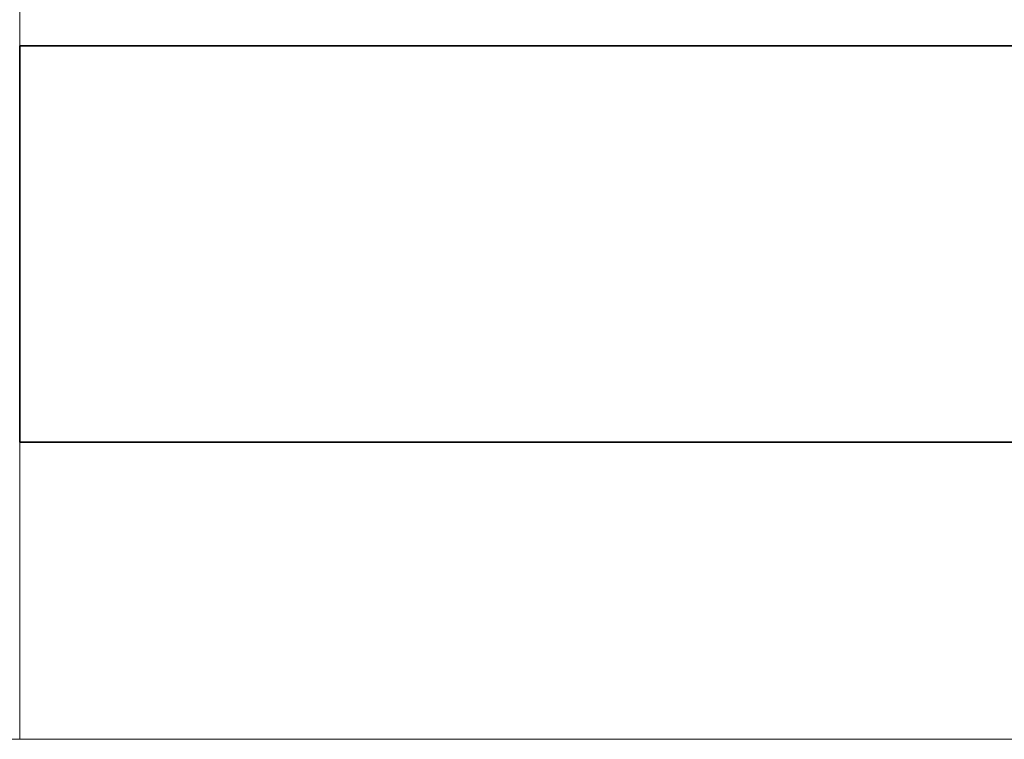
# Model space of a CAD drawing. Header units: inches. Extents: x 15 to 546804, y -66 to 267312.
# Tile 286 of 478: x 418217 to 418316, y 134656 to 134728. Entities that reach past the tile are written whole.
import ezdxf

# ---------------------------------------------------------------- set-up
doc = ezdxf.new("R2010")
doc.units = ezdxf.units.IN
doc.header["$MEASUREMENT"] = 0

msp = doc.modelspace()

# ---------------------------------------------------------------- linework, layer by layer
at = {"color": 7, "lineweight": 20}
for p, q in [((418217.108, 134655.714, 2934.172), (418217.108, 135105.714, 2934.172)), ((419367.108, 134655.714, 2984.172), (418167.108, 134655.714, 2984.172)), ((418217.108, 134655.714, 2934.172), (419317.108, 134655.714, 2934.172)), ((418217.108, 134655.714, 300), (418217.108, 134655.714, 2934.172))]:
    msp.add_line(p, q, dxfattribs=at)
at = {"color": 7}
for p, q in [((418217.108, 134725.714, 310), (418217.108, 134725.714, 2934.172)), ((418217.108, 134725.714, 2934.172), (419317.108, 134725.714, 2934.172)), ((419317.108, 134725.714, 310), (418217.108, 134725.714, 310)), ((418217.108, 134725.714, 2934.172), (418217.108, 134685.714, 2934.172)), ((418217.108, 134725.714, 310), (418217.108, 134685.714, 310)), ((418217.108, 134685.714, 310), (418217.108, 134685.714, 2934.172)), ((418217.108, 134685.714, 2934.172), (419317.108, 134685.714, 2934.172)), ((419317.108, 134685.714, 310), (418217.108, 134685.714, 310))]:
    msp.add_line(p, q, dxfattribs=at)
at = {"color": 7, "lineweight": 20}
for points, invisible_edges in [([(418217.108, 135105.714, 300), (418217.108, 134655.714, 2934.172), (418217.108, 134655.714, 300)], 1), ([(418217.108, 134655.714, 2934.172), (418217.108, 135105.714, 300), (418217.108, 135105.714, 2934.172)], 1), ([(418217.108, 134655.714, 2934.172), (419367.108, 134655.714, 2984.172), (418167.108, 134655.714, 2984.172)], 13), ([(418217.108, 134655.714, 2934.172), (418167.108, 134655.714, 300), (418217.108, 134655.714, 300)], 1), ([(418167.108, 134655.714, 300), (418217.108, 134655.714, 2934.172), (418167.108, 134655.714, 2984.172)], 3), ([(419317.108, 134655.714, 2934.172), (419367.108, 134655.714, 2984.172), (418217.108, 134655.714, 2934.172)], 3)]:
    msp.add_3dface(points, dxfattribs=dict(at, invisible_edges=invisible_edges))
at = {"color": 7, "invisible_edges": 1}
for points in [[(418217.108, 134725.714, 310), (419317.108, 134685.714, 310), (418217.108, 134685.714, 310)], [(419317.108, 134685.714, 310), (418217.108, 134725.714, 310), (419317.108, 134725.714, 310)], [(419317.108, 134685.714, 2934.172), (418217.108, 134725.714, 2934.172), (418217.108, 134685.714, 2934.172)], [(418217.108, 134725.714, 2934.172), (419317.108, 134685.714, 2934.172), (419317.108, 134725.714, 2934.172)], [(418217.108, 134725.714, 2934.172), (418217.108, 134685.714, 310), (418217.108, 134685.714, 2934.172)], [(418217.108, 134685.714, 310), (418217.108, 134725.714, 2934.172), (418217.108, 134725.714, 310)], [(418217.108, 134725.714, 310), (419317.108, 134725.714, 2934.172), (419317.108, 134725.714, 310)], [(419317.108, 134725.714, 2934.172), (418217.108, 134725.714, 310), (418217.108, 134725.714, 2934.172)], [(419317.108, 134685.714, 2934.172), (418217.108, 134685.714, 310), (419317.108, 134685.714, 310)], [(418217.108, 134685.714, 310), (419317.108, 134685.714, 2934.172), (418217.108, 134685.714, 2934.172)]]:
    msp.add_3dface(points, dxfattribs=at)

doc.saveas('drawing.dxf')
